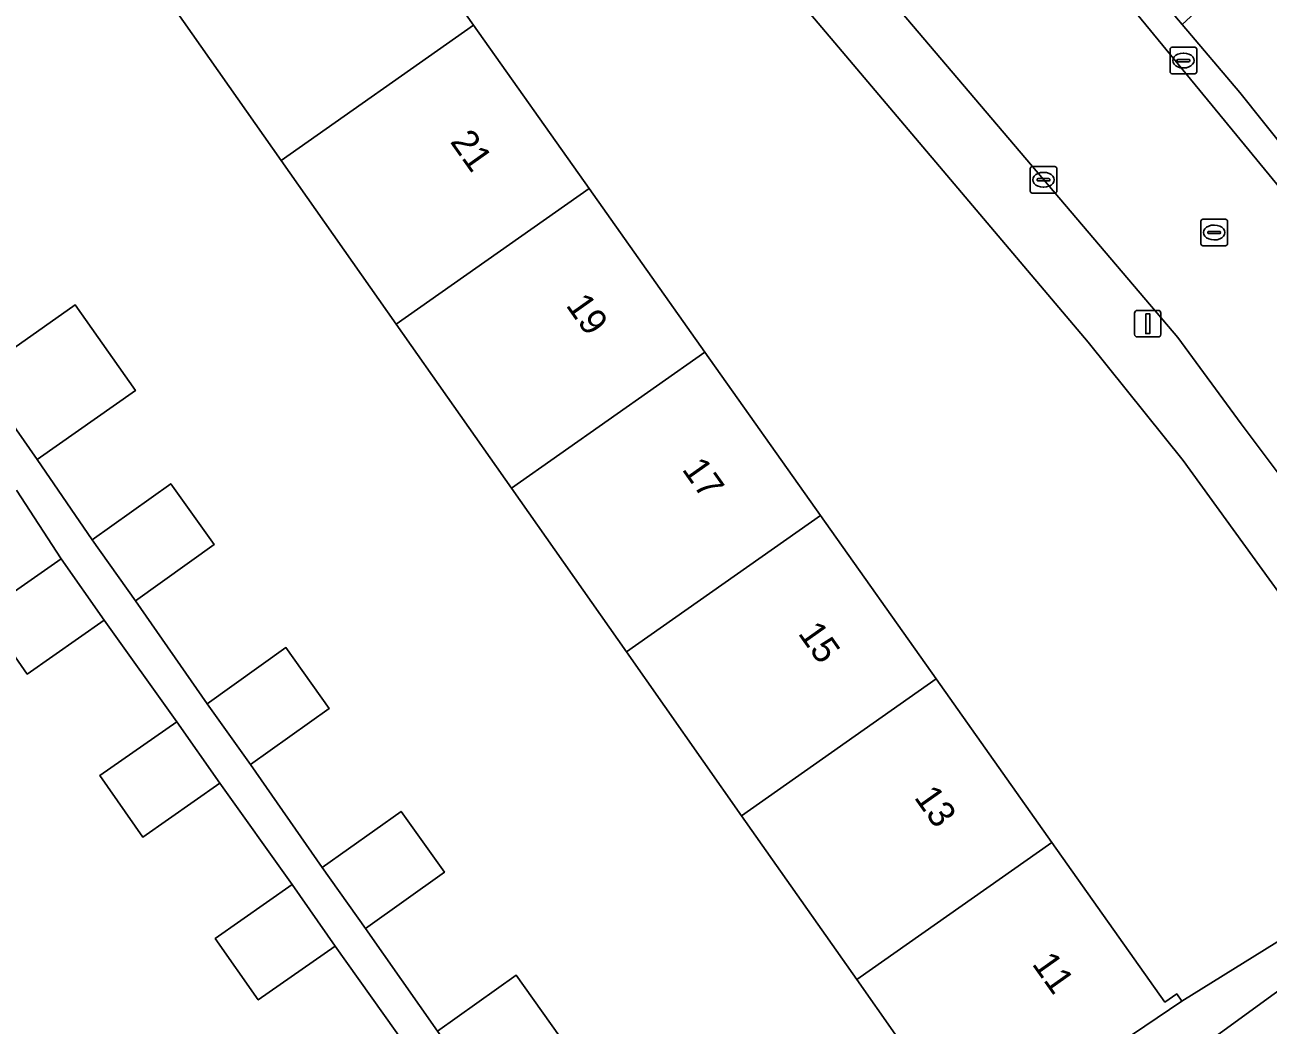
# Model space of a CAD drawing. Extents: x 159352 to 160617, y 385888 to 387323.
# Drawn here: x 160366.82 to 160413.66, y 386677.5 to 386715.19 of the extents above; entities that cross this region are included whole.
import ezdxf

# ---------------------------------------------------------------- set-up
doc = ezdxf.new("R2010")
doc.units = 0
for name, color, linetype in [('IMGEO_Erf', 7, 'Continuous'), ('IMGEO_Groenvoorziening', 7, 'Continuous'), ('IMGEO_Kolk', 7, 'Continuous'), ('IMGEO_Lichtmast', 7, 'Continuous'), ('IMGEO_Pand', 7, 'Continuous'), ('IMGEO_Pand_nummerreeks', 7, 'Continuous'), ('IMGEO_Rijbaan_lokaal_open', 7, 'Continuous'), ('IMGEO_Rioolput', 7, 'Continuous'), ('IMGEO_Voetpad_open', 7, 'Continuous')]:
    doc.layers.add(name, color=color, linetype=linetype)

msp = doc.modelspace()

# ---------------------------------------------------------------- linework, layer by layer
at = {"layer": 'IMGEO_Erf'}
for points in [[(160366.297, 386739.809), (160370.654, 386733.651), (160375.012, 386727.492), (160379.37, 386721.333), (160383.726, 386715.176), (160388.084, 386709.017), (160392.441, 386702.858), (160396.798, 386696.7), (160401.155, 386690.541), (160405.512, 386684.383), (160409.768, 386678.368), (160410.216, 386678.671), (160410.401, 386678.399), (160420.106, 386684.433), (160415.676, 386691.557), (160410.457, 386698.771), (160406.881, 386703.226), (160367.866, 386749.345), (160367.101, 386750)], [(160376.474, 386710.078), (160372.139, 386716.249), (160367.801, 386722.423), (160363.464, 386728.596)], [(160402.496, 386673.041), (160398.159, 386679.214), (160393.822, 386685.387), (160389.485, 386691.559), (160385.148, 386697.732), (160380.812, 386703.905), (160376.474, 386710.078)], [(160365.022, 386702.043), (160368.719, 386704.637), (160370.987, 386701.405), (160367.29, 386698.811), (160369.352, 386695.782), (160372.319, 386697.895), (160373.951, 386695.603), (160370.984, 386693.49), (160373.688, 386689.609), (160376.655, 386691.722), (160378.287, 386689.43), (160375.32, 386687.317), (160378.025, 386683.436), (160380.992, 386685.549), (160382.624, 386683.257), (160379.657, 386681.144), (160382.362, 386677.264), (160385.329, 386679.377), (160386.961, 386677.085)], [(160381.236, 386676.645), (160378.512, 386680.475), (160375.611, 386678.445), (160373.991, 386680.76), (160376.892, 386682.79), (160374.161, 386686.614), (160371.26, 386684.584), (160369.64, 386686.899), (160372.541, 386688.929), (160369.813, 386692.755), (160366.912, 386690.725), (160365.292, 386693.04), (160368.193, 386695.07), (160366.504, 386697.658)]]:
    msp.add_lwpolyline(points, dxfattribs=at)
at = {"layer": 'IMGEO_Groenvoorziening'}
msp.add_lwpolyline([(160418.596, 386716.211), (160417.111, 386718.564), (160416.881, 386718.929), (160416.176, 386720.046), (160414.3, 386718.722), (160413.788, 386718.321), (160410.421, 386715.197), (160412.588, 386712.632), (160419.076, 386704.501)], dxfattribs=at)
at = {"layer": 'IMGEO_Kolk'}
for p, q in [((160409.963, 386713.416), (160409.963, 386714.268)), ((160410.038, 386714.342), (160410.89, 386714.342)), ((160410.451, 386714.122), (160410.476, 386714.122)), ((160410.964, 386714.268), (160410.964, 386713.416)), ((160410.222, 386713.836), (160410.222, 386713.848)), ((160410.66, 386713.799), (160410.262, 386713.799)), ((160410.265, 386713.885), (160410.663, 386713.885)), ((160410.706, 386713.848), (160410.706, 386713.836)), ((160410.89, 386713.342), (160410.038, 386713.342)), ((160410.474, 386713.562), (160410.449, 386713.562)), ((160404.77, 386709.849), (160405.622, 386709.849)), ((160404.695, 386708.923), (160404.695, 386709.775)), ((160404.997, 386709.392), (160405.395, 386709.392)), ((160405.183, 386709.629), (160405.208, 386709.629)), ((160405.696, 386709.775), (160405.696, 386708.923)), ((160404.954, 386709.343), (160404.954, 386709.355)), ((160405.392, 386709.306), (160404.994, 386709.306)), ((160405.206, 386709.069), (160405.181, 386709.069)), ((160405.438, 386709.355), (160405.438, 386709.343)), ((160405.622, 386708.849), (160404.77, 386708.849))]:
    msp.add_line(p, q, dxfattribs=at)
for points in [[(160409.963, 386713.416), (160409.963, 386714.268)], [(160410.038, 386714.342), (160410.89, 386714.342)], [(160410.964, 386714.268), (160410.964, 386713.416)], [(160410.89, 386713.342), (160410.038, 386713.342)], [(160404.77, 386709.849), (160405.622, 386709.849)], [(160404.695, 386708.923), (160404.695, 386709.775)], [(160405.696, 386709.775), (160405.696, 386708.923)], [(160405.622, 386708.849), (160404.77, 386708.849)]]:
    msp.add_lwpolyline(points, dxfattribs=at)
for centre, radius, start, end in [((160410.04, 386714.266), 0.0765, 91.552, 178.448), ((160410.04, 386714.266), 0.0765, 91.552, 178.448), ((160410.888, 386714.266), 0.0765, 1.552, 88.448), ((160410.888, 386714.266), 0.0765, 1.552, 88.448), ((160410.262, 386713.845), 0.0403, 85.8775, 175.7526), ((160410.259, 386713.835), 0.0366, 178.938, 274.7102), ((160410.663, 386713.842), 0.043, 264.8664, 352.4533), ((160410.667, 386713.847), 0.0386, 1.7309, 96.639), ((160410.04, 386713.418), 0.0765, 181.552, 268.448), ((160410.04, 386713.418), 0.0765, 181.552, 268.448), ((160410.888, 386713.418), 0.0765, 271.552, 358.448), ((160410.888, 386713.418), 0.0765, 271.552, 358.448), ((160404.772, 386709.773), 0.0765, 91.552, 178.448), ((160404.772, 386709.773), 0.0765, 91.552, 178.448), ((160405.62, 386709.773), 0.0765, 1.552, 88.448), ((160405.62, 386709.773), 0.0765, 1.552, 88.448), ((160404.994, 386709.352), 0.0403, 85.8775, 175.7526), ((160405.399, 386709.354), 0.0386, 1.7309, 96.639), ((160404.772, 386708.925), 0.0765, 181.552, 268.448), ((160404.772, 386708.925), 0.0765, 181.552, 268.448), ((160404.991, 386709.342), 0.0366, 178.938, 274.7102), ((160405.395, 386709.349), 0.043, 264.8664, 352.4533), ((160405.62, 386708.925), 0.0765, 271.552, 358.448), ((160405.62, 386708.925), 0.0765, 271.552, 358.448)]:
    msp.add_arc(centre, radius, start, end, dxfattribs=at)
for centre, major_axis, ratio, start_param, end_param in [((160410.45, 386713.842), (-0.387, 0.002), 0.722429, 4.712389, 7.853982), ((160410.475, 386713.842), (-0.39, 0.002), 0.717154, 1.570796, 4.712389), ((160405.182, 386709.349), (-0.387, 0.002), 0.722429, 4.712389, 7.853982), ((160405.207, 386709.349), (-0.39, 0.002), 0.717154, 1.570796, 4.712389)]:
    msp.add_ellipse(centre, major_axis=major_axis, ratio=ratio, start_param=start_param, end_param=end_param, dxfattribs=at)
at = {"layer": 'IMGEO_Lichtmast'}
for p, q in [((160408.624, 386703.527), (160408.624, 386704.327)), ((160408.624, 386704.327), (160408.624, 386703.527)), ((160408.724, 386704.427), (160409.514, 386704.427)), ((160409.514, 386704.427), (160408.724, 386704.427)), ((160409.614, 386704.327), (160409.614, 386703.527)), ((160409.614, 386703.527), (160409.614, 386704.327)), ((160409.514, 386703.427), (160408.724, 386703.427)), ((160408.724, 386703.427), (160409.514, 386703.427))]:
    msp.add_line(p, q, dxfattribs=at)
msp.add_lwpolyline([(160409.044, 386704.302), (160409.194, 386704.302), (160409.194, 386703.552), (160409.044, 386703.552), (160409.044, 386704.302)], dxfattribs=at)
for centre, start, end in [((160408.724, 386704.327), 90, 180), ((160408.724, 386704.327), 90, 180), ((160409.514, 386704.327), 0, 90), ((160409.514, 386704.327), 360, 90), ((160408.724, 386703.527), 180, 270), ((160408.724, 386703.527), 180, 270), ((160409.514, 386703.527), 270, 0), ((160409.514, 386703.527), 270, 0)]:
    msp.add_arc(centre, 0.1, start, end, dxfattribs=at)
at = {"layer": 'IMGEO_Pand'}
for points in [[(160372.139, 386716.249), (160376.474, 386710.078), (160383.726, 386715.176), (160379.37, 386721.333)], [(160388.084, 386709.017), (160383.726, 386715.176), (160376.474, 386710.078), (160380.812, 386703.905)], [(160392.441, 386702.858), (160388.084, 386709.017), (160380.812, 386703.905), (160385.148, 386697.732)], [(160368.719, 386704.637), (160365.022, 386702.043), (160367.29, 386698.811), (160370.987, 386701.405)], [(160396.798, 386696.7), (160392.441, 386702.858), (160385.148, 386697.732), (160389.485, 386691.559)], [(160369.352, 386695.782), (160370.984, 386693.49), (160373.951, 386695.603), (160372.319, 386697.895)], [(160389.485, 386691.559), (160393.822, 386685.387), (160401.155, 386690.541), (160396.798, 386696.7)], [(160365.292, 386693.04), (160366.912, 386690.725), (160369.813, 386692.755), (160368.193, 386695.07)], [(160373.688, 386689.609), (160375.32, 386687.317), (160378.287, 386689.43), (160376.655, 386691.722)], [(160405.512, 386684.383), (160401.155, 386690.541), (160393.822, 386685.387), (160398.159, 386679.214)], [(160369.64, 386686.899), (160371.26, 386684.584), (160374.161, 386686.614), (160372.541, 386688.929)], [(160378.025, 386683.436), (160379.657, 386681.144), (160382.624, 386683.257), (160380.992, 386685.549)], [(160398.159, 386679.214), (160402.496, 386673.041), (160406.263, 386675.594), (160410.401, 386678.399), (160410.216, 386678.671), (160409.768, 386678.368), (160405.512, 386684.383)], [(160373.991, 386680.76), (160375.611, 386678.445), (160378.512, 386680.475), (160376.892, 386682.79)], [(160419.797, 386673.461), (160415.554, 386679.312), (160416.181, 386679.766), (160415.905, 386680.147), (160411.858, 386677.212), (160408.088, 386674.477), (160412.607, 386668.245)], [(160382.362, 386677.264), (160383.994, 386674.972), (160386.961, 386677.085), (160385.329, 386679.377)]]:
    msp.add_lwpolyline(points, close=True, dxfattribs=at)
at = {"layer": 'IMGEO_Rijbaan_lokaal_open'}
msp.add_lwpolyline([(160424.954, 386694.408), (160420.553, 386700.768), (160418.739, 386703.389), (160411.841, 386711.793), (160405.156, 386719.94), (160399.866, 386715.626), (160410.25, 386703.402), (160412.636, 386700.148), (160414.216, 386698.04), (160416.169, 386695.392), (160422.504, 386685.407), (160434.527, 386666.14), (160436.298, 386663.32), (160440.016, 386657.4), (160442.48, 386653.478), (160448.421, 386657.103), (160438.514, 386672.774)], close=True, dxfattribs=at)
at = {"layer": 'IMGEO_Rioolput'}
for p, q in [((160411.125, 386706.937), (160411.125, 386707.789)), ((160411.2, 386707.863), (160412.052, 386707.863)), ((160411.613, 386707.643), (160411.638, 386707.643)), ((160412.126, 386707.789), (160412.126, 386706.937)), ((160411.384, 386707.357), (160411.384, 386707.369)), ((160411.822, 386707.32), (160411.424, 386707.32)), ((160411.427, 386707.406), (160411.825, 386707.406)), ((160411.636, 386707.083), (160411.611, 386707.083)), ((160411.868, 386707.369), (160411.868, 386707.357)), ((160412.052, 386706.863), (160411.2, 386706.863))]:
    msp.add_line(p, q, dxfattribs=at)
for points in [[(160411.125, 386706.937), (160411.125, 386707.789)], [(160411.2, 386707.863), (160412.052, 386707.863)], [(160412.126, 386707.789), (160412.126, 386706.937)], [(160412.052, 386706.863), (160411.2, 386706.863)]]:
    msp.add_lwpolyline(points, dxfattribs=at)
for centre, radius, start, end in [((160411.202, 386707.787), 0.0765, 91.552, 178.448), ((160411.202, 386707.787), 0.0765, 91.552, 178.448), ((160412.05, 386707.787), 0.0765, 1.552, 88.448), ((160412.05, 386707.787), 0.0765, 1.552, 88.448), ((160411.424, 386707.366), 0.0403, 85.8775, 175.7526), ((160411.421, 386707.356), 0.0366, 178.938, 274.7102), ((160411.825, 386707.363), 0.043, 264.8664, 352.4533), ((160411.829, 386707.368), 0.0386, 1.7309, 96.639), ((160411.202, 386706.939), 0.0765, 181.552, 268.448), ((160411.202, 386706.939), 0.0765, 181.552, 268.448), ((160412.05, 386706.939), 0.0765, 271.552, 358.448), ((160412.05, 386706.939), 0.0765, 271.552, 358.448)]:
    msp.add_arc(centre, radius, start, end, dxfattribs=at)
for centre, major_axis, ratio, start_param, end_param in [((160411.612, 386707.363), (-0.387, 0.002), 0.722429, 4.712389, 7.853982), ((160411.637, 386707.363), (-0.39, 0.002), 0.717154, 1.570796, 4.712389)]:
    msp.add_ellipse(centre, major_axis=major_axis, ratio=ratio, start_param=start_param, end_param=end_param, dxfattribs=at)
at = {"layer": 'IMGEO_Voetpad_open'}
for points in [[(160419.076, 386704.501), (160412.588, 386712.632), (160410.421, 386715.197), (160410.002, 386715.694), (160381.003, 386750), (160337.988, 386800.85), (160334.065, 386805.458)], [(160333.192, 386805.133), (160338.781, 386798.531), (160352.46, 386782.316), (160354.31, 386780.124), (160367.479, 386764.524), (160379.767, 386750), (160402.11, 386723.59), (160403.288, 386722.217), (160405.156, 386719.94), (160411.841, 386711.793), (160418.739, 386703.389), (160420.553, 386700.768), (160421.392, 386701.315)], [(160450.591, 386640.563), (160444.003, 386651.052), (160442.48, 386653.478), (160440.016, 386657.4), (160439.594, 386657.135), (160435.875, 386663.055), (160436.298, 386663.32), (160434.527, 386666.14), (160422.504, 386685.407), (160416.169, 386695.392), (160414.216, 386698.04), (160412.636, 386700.148), (160410.25, 386703.402), (160399.866, 386715.626), (160398.018, 386717.802), (160392.51, 386724.285), (160370.735, 386750), (160350.963, 386773.349)], [(160367.101, 386750), (160367.866, 386749.345), (160406.881, 386703.226), (160410.457, 386698.771), (160415.676, 386691.557), (160420.106, 386684.433), (160420.856, 386683.226), (160434.389, 386661.462), (160434.078, 386661.242), (160436.704, 386656.955), (160437.573, 386655.537), (160439.789, 386652.073), (160448.013, 386639.218), (160450.651, 386635.152)], [(160420.106, 386684.433), (160410.401, 386678.399), (160406.263, 386675.594), (160402.496, 386673.041), (160390.944, 386665.212), (160383.994, 386674.972), (160382.362, 386677.264), (160379.657, 386681.144), (160378.025, 386683.436), (160375.32, 386687.317), (160373.688, 386689.609), (160370.984, 386693.49), (160369.352, 386695.782), (160367.29, 386698.811), (160365.022, 386702.043)], [(160366.504, 386697.658), (160368.193, 386695.07), (160369.813, 386692.755), (160372.541, 386688.929), (160374.161, 386686.614), (160376.892, 386682.79), (160378.512, 386680.475), (160381.236, 386676.645)], [(160411.858, 386677.212), (160415.905, 386680.147)]]:
    msp.add_lwpolyline(points, dxfattribs=at)

# ---------------------------------------------------------------- texts
at = {"layer": 'IMGEO_Pand_nummerreeks'}
for s, p in [('21', (160382.816, 386710.782)), ('19', (160387.177, 386704.618)), ('17', (160391.55, 386698.437)), ('15', (160395.923, 386692.256)), ('13', (160400.296, 386686.075)), ('11', (160404.735, 386679.801))]:
    msp.add_text(s, height=1, rotation=305.2801, dxfattribs=at).set_placement(p)

doc.saveas('drawing.dxf')
